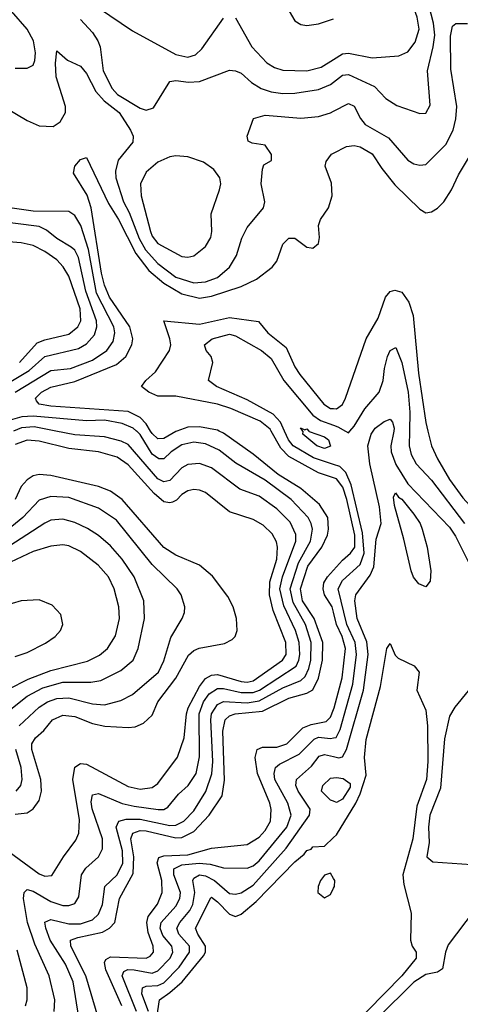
# Model space of a CAD drawing. Header units: inches. Extents: x 884549 to 1028252, y 526810 to 653624.
# Tile 626 of 656: x 978945 to 980426, y 558075 to 561381. Entities that reach past the tile are written whole.
import ezdxf

# ---------------------------------------------------------------- set-up
doc = ezdxf.new("R2010")
doc.units = ezdxf.units.IN
doc.header["$MEASUREMENT"] = 0
for name, color, linetype in [('A9575', 7, 'Continuous'), ('A9576', 7, 'Continuous'), ('A9585', 7, 'Continuous'), ('A9586', 7, 'Continuous')]:
    doc.layers.add(name, color=color, linetype=linetype)

msp = doc.modelspace()

# ---------------------------------------------------------------- linework, layer by layer
at = {"layer": 'A9575', "color": 5}
for points, elevation in [([(978910, 558587), (979010, 558512.4), (979030, 558504.5), (979052.9, 558507.1), (979091.9, 558570), (979133.8, 558626.3), (979143.8, 558650), (979145.8, 558694.2), (979123.8, 558830), (979130, 558870.8), (979150, 558883.6), (979170, 558881.7), (979310, 558806.4), (979350, 558797), (979390, 558802.4), (979410, 558816.1), (979475.7, 558904.3), (979497.7, 558970), (979505.5, 559050), (979511.3, 559070), (979550, 559142.2), (979570, 559168.5), (979590, 559179.6), (979610, 559181.8), (979690, 559158.7), (979710, 559156.6), (979730, 559160.8), (979828.5, 559230), (979840.8, 559250), (979840.3, 559290), (979797.1, 559397.1), (979784.6, 559450), (979786.4, 559493.6), (979809.2, 559570), (979812.1, 559610), (979808.4, 559628.4), (979794.2, 559654.2), (979763.7, 559683.7), (979730, 559703.2), (979650, 559728.4), (979570, 559793.4), (979550, 559801.6), (979530, 559803.5), (979510, 559799), (979490, 559787.2), (979472.3, 559767.7), (979458.9, 559761.1), (979450, 559758.4), (979430, 559762.3), (979397.3, 559790), (979310, 559886), (979272.4, 559912.4), (979210, 559930.2), (979110, 559941.6), (979010, 559965.7), (978970, 559968.8), (978930, 559954.7)], 2280), ([(979060.4, 558050), (979063.7, 558090), (979044.6, 558170), (978996.5, 558276.5), (978971.7, 558350), (978957.5, 558430), (978959.9, 558450), (978970, 558460.4), (978990, 558454.8), (979050, 558420.4), (979090, 558406.5), (979110, 558406.2), (979130, 558413.1), (979144.3, 558435.7), (979152.3, 558510), (979167.6, 558532.4), (979210.5, 558570), (979223, 558597), (979222.9, 558630), (979188.4, 558731.6), (979185.1, 558754.9), (979190, 558778.2), (979210, 558782.4), (979289.6, 558749.6), (979330, 558740.5), (979411, 558729), (979430, 558729.2), (979443.6, 558736.4), (979479.3, 558780.7), (979511.9, 558810), (979537.9, 558850), (979550, 558906), (979548.7, 559050), (979563.5, 559090), (979582.2, 559117.8), (979610, 559135.2), (979630, 559134.9), (979690, 559121.6), (979730, 559122.2), (979751.6, 559130), (979874.7, 559210), (979884, 559230), (979886.7, 559250), (979884.6, 559290), (979872.8, 559330), (979832.9, 559412.9), (979820.1, 559470), (979828.3, 559510), (979873.1, 559630), (979873, 559653), (979853.8, 559693.8), (979810, 559739.2), (979750, 559780.7), (979685.2, 559805.2), (979590, 559876), (979550, 559891.1), (979510, 559887.4), (979490, 559876.1), (979450, 559834.2), (979430, 559829.6), (979410, 559839.5), (979310, 559954.7), (979286.3, 559966.3), (979230, 559980.8), (979130, 559987.6), (979066.5, 560000)], 2260), ([(979143.8, 558030), (979125, 558150), (979098.8, 558210), (979047.5, 558290), (979032.5, 558330), (979030, 558350.3), (979050, 558359.5), (979110, 558345.3), (979150, 558344.9), (979190, 558358.6), (979210, 558377.9), (979223.4, 558410), (979231.8, 558470), (979273, 558510), (979291.8, 558548.2), (979290.3, 558590), (979269, 558670), (979277.8, 558690), (979303.4, 558696.6), (979350, 558696.2), (979450, 558675.6), (979470, 558676.2), (979496.9, 558690), (979530, 558724.6), (979570.3, 558789.7), (979591, 558849), (979594.8, 558890), (979587.8, 559030), (979590.4, 559050), (979610, 559082.1), (979630, 559091.4), (979710, 559087.5), (979750, 559093.8), (979830, 559138), (979890, 559162.5), (979904.6, 559175.4), (979917.5, 559202.5), (979923.7, 559230), (979924.7, 559290), (979905.5, 559350), (979864.1, 559424.1), (979854.6, 559470), (979882.2, 559557.8), (979922.8, 559630), (979929.1, 559670), (979925.1, 559690), (979914.8, 559710), (979858.2, 559770), (979770, 559834.6), (979672.2, 559892.2), (979616, 559936), (979570, 559956.7), (979530, 559962.2), (979490, 559953.5), (979454.1, 559930), (979430, 559906.3), (979413, 559907), (979390, 559922.8), (979350, 559988.4), (979339.2, 559999.2), (979338.2, 560000)], 2240), ([(979208.8, 558030), (979167.1, 558170), (979117.4, 558270), (979115.7, 558290), (979140.4, 558299.6), (979222.9, 558317.1), (979246.7, 558330), (979264.5, 558350), (979280.6, 558430), (979326.3, 558513.7), (979329.1, 558570), (979319, 558630), (979325.8, 558650), (979350, 558658.6), (979370, 558657.4), (979470, 558633.8), (979490, 558635.3), (979530, 558655.6), (979582.2, 558710), (979625.4, 558774.6), (979633.1, 558826.9), (979627.7, 558992.3), (979636, 559030), (979650, 559043.5), (979669.8, 559050), (979761, 559059), (979850, 559102.7), (979910, 559119.4), (979930, 559131.2), (979950, 559170), (979963.4, 559230), (979963.6, 559290), (979934.6, 559370), (979895.8, 559430), (979889.1, 559470), (979914.1, 559545.9), (979961.2, 559610), (979979.6, 559650), (979983.7, 559670), (979980.4, 559710), (979953.4, 559753.4), (979890, 559807), (979813.6, 559853.6), (979730, 559922.2), (979630, 559992.9), (979615.1, 560000)], 2220), ([(979473.4, 560000), (979470, 559998.8), (979430, 559974.6), (979410, 559973.5), (979390, 559991.4), (979384.8, 560000)], 2220), ([(980000, 559842.6), (979950, 559860.1), (979850, 559914.8), (979822.7, 559942.7), (979790.3, 560000)], 2180), ([(980000, 559887.6), (979932.2, 559910), (979864.7, 559950), (979848.5, 559970), (979835.1, 560000)], 2160), ([(979917.2, 560000), (979918.6, 559998.6), (979970, 559980.1), (979982.8, 559970), (979990, 559949), (979970, 559941.1), (979943.7, 559950), (979896.8, 559990), (979898.4, 559998.4), (979897.2, 560000)], 2140), ([(978930, 558713.3), (978970, 558718.2), (978990, 558731.3), (979010, 558758.9), (979018.3, 558790), (979016.3, 558830), (978986.4, 558930), (978986.4, 558950), (978998.2, 558970), (979025.8, 558994.2), (979055.6, 559030), (979090, 559046.2), (979130, 559040.9), (979190, 559017.6), (979231.1, 559008.9), (979310, 559003.9), (979333.2, 559006.8), (979361.5, 559018.5), (979390, 559046.2), (979409.2, 559090), (979470, 559169.6), (979512.2, 559247.8), (979530, 559263.4), (979548.8, 559271.2), (979633.3, 559286.7), (979659.7, 559300.3), (979669.8, 559310), (979675.9, 559330), (979674.1, 559370), (979662.4, 559410), (979644.8, 559444.8), (979593, 559513), (979549.2, 559549.2), (979470, 559583.1), (979430, 559609.4), (979290, 559770), (979250, 559797.9), (979210, 559813.3), (979049.7, 559850.3), (979010, 559853.7), (978990.4, 559849.6), (978970, 559836.6), (978950, 559813.4), (978929.7, 559770)], 2320), ([(978943.2, 559010), (979010, 559072.1), (979038, 559090), (979070, 559101.4), (979110, 559103.6), (979190, 559083.4), (979230, 559081), (979285.5, 559094.5), (979324.8, 559115.2), (979412.1, 559190), (979430, 559227.8), (979453.1, 559306.9), (979491.8, 559370), (979499.3, 559390), (979500.3, 559410), (979487.4, 559450), (979474, 559470), (979390, 559551.5), (979270, 559701.1), (979210, 559741.4), (979110, 559776.4), (979050, 559780.3), (979010, 559768), (978955.1, 559710), (978875.3, 559644.7)], 2340), ([(978910, 559061.7), (978970.4, 559110), (979022.3, 559137.7), (979090, 559156.1), (979183.9, 559156.1), (979218, 559162), (979284.7, 559195.3), (979326.9, 559230), (979343.2, 559270), (979365.1, 559370), (979361.9, 559430), (979329.5, 559510), (979289.2, 559569.2), (979250, 559614.9), (979210, 559649.4), (979172.8, 559672.8), (979130, 559692.8), (979090, 559704.5), (979050, 559700.1), (979030, 559690.4), (978890, 559600.2)], 2360), ([(978907.2, 559132.8), (978973.1, 559166.9), (979050, 559195.5), (979172.8, 559227.2), (979213.2, 559246.8), (979240.7, 559270), (979267.3, 559312.7), (979280.3, 559370), (979278.8, 559410), (979262.2, 559470), (979244, 559510), (979209.3, 559550), (979150, 559595.1), (979110, 559614.1), (979090, 559618.1), (979050, 559613.6), (978990, 559595.8), (978836.6, 559523.4)], 2380), ([(980000, 559391.5), (979995.3, 559410), (979970.2, 559450), (979964.7, 559470), (979967.9, 559490), (979979.6, 559510), (980000, 559532.7)], 2180), ([(978930, 559243.3), (978970, 559255.9), (979032.3, 559287.7), (979064.1, 559310), (979082, 559330), (979089.9, 559350), (979083.9, 559383.9), (979054.7, 559414.7), (979010, 559432.6), (978950, 559429.9), (978890, 559411.8)], 2420), ([(979288.1, 558070), (979234.5, 558190), (979230, 558215.2), (979234.3, 558225.7), (979250, 558234), (979370, 558229.2), (979383.7, 558236.3), (979394.5, 558250), (979393.3, 558270), (979376.4, 558316.4), (979372.7, 558350), (979376.4, 558370), (979408.8, 558411.2), (979423.6, 558450), (979423.2, 558490), (979406.8, 558550), (979412.8, 558567.2), (979430, 558573.2), (979510, 558577.1), (979590, 558598.7), (979710, 558611.6), (979750, 558636.3), (979770, 558658.3), (979787.7, 558690), (979790.7, 558729.3), (979786.1, 558750), (979744.7, 558850), (979736.8, 558903.2), (979743.7, 558930), (979761.5, 558938.5), (979810, 558938.8), (979843.2, 558950), (979896.8, 559003.2), (979925.1, 559014.9), (979975.5, 559024.5), (979990, 559038.5), (980000, 559065.2)], 2180), ([(979338, 558050), (979289.7, 558170), (979295.5, 558184.5), (979308.8, 558191.2), (979329.6, 558190.4), (979390, 558179.6), (979410, 558186.6), (979451.1, 558230), (979460.2, 558250), (979456.4, 558270), (979426.3, 558306.3), (979417.4, 558330), (979420.1, 558350), (979470, 558404.4), (979483.2, 558430), (979486.2, 558450), (979462.7, 558510), (979463, 558530), (979490, 558543.2), (979548.7, 558548.7), (979585.3, 558545.3), (979630, 558533.1), (979710, 558531.5), (979730, 558540.2), (979750, 558556.8), (979842.8, 558670), (979857.9, 558710), (979846.6, 558750), (979803.3, 558830), (979800.5, 558850), (979805.3, 558870), (979818.4, 558881.6), (979884.7, 558915.3), (979934.7, 558965.3), (979950, 558972.1), (979990, 558967), (980000, 558969.3)], 2160), ([(978933.6, 558790), (978949, 558810), (978953, 558830), (978949.9, 558870), (978932.5, 558930)], 2340), ([(979378.6, 558050), (979355.1, 558110), (979357.9, 558130), (979370, 558135.6), (979410, 558137.7), (979430, 558147), (979480.9, 558199.1), (979516.1, 558250), (979515.6, 558270), (979479.8, 558310), (979473.2, 558330), (979483.7, 558350), (979517.5, 558390), (979527.3, 558410), (979533.3, 558450), (979526.7, 558490), (979530, 558498), (979550, 558509.1), (979570, 558505.7), (979600.2, 558490), (979650, 558446.4), (979670, 558444.4), (979690, 558449.3), (979730, 558474.8), (979841.3, 558598.7), (979918.9, 558710), (979922.1, 558730), (979880.7, 558790), (979873, 558810), (979875.3, 558830), (979925.5, 558874.5), (979952, 558908), (979970, 558914.1), (980000, 558906.8)], 2140), ([(980000, 558756.6), (979990, 558760.2), (979960.2, 558790), (979963.6, 558810), (979990, 558834.2), (980000, 558835.5)], 2120), ([(979405.6, 558030), (979414.5, 558090), (979450, 558113.9), (979490.7, 558150), (979562.7, 558237.3), (979569.4, 558250), (979570.2, 558270), (979543.9, 558310), (979536.6, 558330), (979587.2, 558432.8), (979590, 558434.7), (979610, 558418.9), (979650, 558377.1), (979670, 558370.1), (979690, 558377.4), (979740.1, 558419.9), (979870, 558553.3), (979901.5, 558578.5), (979910, 558591.3), (979924.4, 558595.6), (979930, 558604), (979970, 558605.5), (980000, 558634.7)], 2120), ([(980000, 558497.4), (979990, 558515.1), (979970, 558508), (979956.5, 558490), (979947.9, 558470), (979947, 558450), (979970, 558432.4), (979990, 558443.7), (980000, 558464.2)], 2120), ([(978964.5, 558070), (978969.9, 558090.1), (978970.4, 558130), (978936.5, 558256.5)], 2280)]:
    msp.add_lwpolyline(points, dxfattribs=dict(at, elevation=elevation))
at = {"layer": 'A9576', "color": 5}
for points, elevation in [([(978930, 561218.9), (978970, 561219.2), (978990, 561229.2), (978995.8, 561244.2), (978998.5, 561270), (978991.9, 561310), (978970, 561349.4), (978917.5, 561410)], 2260), ([(979210, 561421), (979324.3, 561344.3), (979470, 561264.6), (979510, 561255.2), (979536, 561264), (979556.8, 561283.2), (979630, 561386.7)], 2280), ([(979850.6, 561410), (979870, 561377.3), (979890, 561365.5), (979910, 561361.5), (979950, 561367.3), (980000, 561384.7)], 2320), ([(979150, 561382), (979190, 561338.5), (979208.1, 561310), (979215.7, 561290), (979225.5, 561210), (979255.8, 561150), (979274.2, 561130), (979350, 561084.3), (979370, 561078), (979394.7, 561085.3), (979450, 561173.4), (979470, 561177.1), (979512.1, 561172.1), (979550, 561174.3), (979650, 561211.9), (979670, 561210.2), (979690, 561202.2), (979723.8, 561170), (979756.9, 561150), (979790, 561139.4), (979830, 561134), (979870, 561134.3), (979950, 561146.7), (979990, 561164), (980000, 561171.7)], 2260), ([(979670, 561388), (979725.8, 561290), (979776.3, 561236.3), (979801.3, 561221.3), (979830, 561212.1), (979909.9, 561210.1), (979958.3, 561221.7), (980000, 561248.2)], 2280), ([(978850, 561113.6), (978970, 561042.9), (979010, 561024.5), (979057.7, 561022.3), (979081.1, 561038.9), (979098.6, 561070), (979099.2, 561090), (979067.1, 561190), (979064.9, 561235.1), (979070, 561277.1), (979105.7, 561245.7), (979150, 561225.6), (979170, 561200.9), (979200.6, 561140.6), (979228.7, 561108.7), (979279, 561070), (979317.6, 561010), (979326.5, 560990), (979325.9, 560970), (979276.2, 560910), (979266.9, 560873.1), (979268.4, 560850), (979294.1, 560770), (979313.4, 560733.4), (979346.8, 560646.8), (979368.4, 560608.4), (979410, 560562.1), (979470, 560517.1), (979530, 560498), (979570, 560500.6), (979610, 560515.8), (979650.4, 560550), (979673.4, 560590), (979692.1, 560647.9), (979710, 560683.6), (979765.2, 560750), (979769.1, 560770), (979757.3, 560830), (979761, 560879), (979766.2, 560893.8), (979791.7, 560908.3), (979791.7, 560928.3), (979770, 560959.7), (979726.3, 560966.3), (979713.2, 560973.2), (979709.5, 560990), (979731.6, 561050), (979770, 561060.8), (979890, 561050.5), (979950, 561055.9), (979990, 561069.1), (980000, 561074.3)], 2240), ([(979384.8, 560000), (979370, 560024.7), (979350, 560045.6), (979310, 560065.8), (979050, 560083.1), (979010.9, 560090), (979001.7, 560101.7), (978998, 560110), (979018.2, 560130), (979050, 560147.8), (979130, 560166.4), (979270, 560223), (979301.5, 560250), (979322.5, 560290), (979325, 560310), (979315.4, 560350), (979247.2, 560450), (979230.3, 560490), (979220.1, 560530), (979184.9, 560750), (979171.6, 560791.6), (979126.3, 560866.3), (979130.6, 560890), (979150, 560912.2), (979170, 560919.1), (979243.6, 560763.6), (979276.7, 560710), (979336, 560596), (979379.2, 560539.2), (979430, 560496.2), (979490, 560461), (979550, 560446.5), (979590, 560452.5), (979690, 560485.8), (979741.4, 560510), (979794, 560550), (979809, 560570), (979830, 560627.7), (979850, 560648.2), (979870, 560648.2), (979910, 560618), (979925.2, 560614.8), (979930, 560614), (979949.2, 560630), (979953, 560650), (979949.6, 560690), (979956.8, 560710), (979983.1, 560750), (979995, 560790), (979992.9, 560832.9), (979972, 560890), (979975.2, 560904.8), (979993.6, 560930), (980000, 560933.3)], 2220), ([(978929.6, 560130.4), (979050, 560203.4), (979115.3, 560210), (979190, 560237.5), (979238.5, 560270), (979258.8, 560301.2), (979264.8, 560330), (979261.7, 560350), (979203.3, 560463.3), (979176.2, 560610), (979150.1, 560690.1), (979130, 560724.1), (979110, 560736.9), (978990, 560737.9), (978810, 560763.9)], 2240), ([(978910, 560163.3), (978976.9, 560203.1), (979030, 560250.6), (979142.5, 560277.5), (979170, 560293.2), (979196.4, 560323.6), (979204.2, 560350), (979203, 560370), (979167.4, 560470), (979142.5, 560582.5), (979130, 560607.4), (979117.8, 560617.8), (979070, 560646.1), (979034.9, 560674.9), (979010, 560686.6), (978850, 560707.6)], 2260), ([(978944.1, 560230), (979004.2, 560295.8), (979030, 560306.6), (979110, 560324.8), (979140.8, 560350), (979150.2, 560370), (979148.5, 560410), (979110, 560520.2), (979091.6, 560551.6), (979070, 560574.5), (979030, 560603.4), (978990, 560623.6), (978950, 560632.2), (978850, 560640.1)], 2280), ([(979790.3, 560000), (979786.6, 560006.6), (979753.2, 560033.2), (979655.4, 560075.4), (979610, 560090), (979470, 560117.5), (979410, 560117.6), (979379.5, 560130), (979355, 560150), (979368.6, 560170), (979401.6, 560198.4), (979448.5, 560270), (979453.1, 560290), (979450.2, 560310.2), (979429.8, 560370.2), (979550, 560358.9), (979650, 560381), (979747.7, 560367.7), (979779.2, 560330), (979840.6, 560280.6), (979870, 560215.3), (979886.3, 560190), (979967.5, 560090), (979990, 560076.1), (980000, 560075.4)], 2180), ([(979835.1, 560000), (979821.8, 560030), (979797.2, 560057.2), (979710, 560104.3), (979606.3, 560150), (979579.7, 560170), (979594.5, 560230), (979588.5, 560250), (979572, 560270), (979566, 560290), (979591.7, 560310), (979650, 560325.6), (979670, 560320.1), (979758, 560270), (979790, 560243.2), (979832.9, 560170), (979930, 560053.7), (979955.8, 560035.8), (980000, 560019.9)], 2160), ([(979338.2, 560000), (979326.7, 560010), (979290, 560025.8), (979230, 560036.3), (979170, 560034.8), (978990, 560050.3), (978952.5, 560047.5), (978889.9, 560029.9)], 2240), ([(979066.5, 560000), (978994.1, 560014.1), (978951, 560011), (978924.6, 560000)], 2260), ([(979615.1, 560000), (979610, 560002.4), (979550, 560013.6), (979510, 560012.9), (979473.4, 560000)], 2220), ([(979897.2, 560000), (979889.5, 560010.5), (979903.8, 560003.8), (979910, 560007.2), (979917.2, 560000)], 2140)]:
    msp.add_lwpolyline(points, dxfattribs=dict(at, elevation=elevation))
at = {"layer": 'A9576', "color": 5, "elevation": 2260}
msp.add_lwpolyline([(979470, 560924.8), (979450, 560921.3), (979410, 560903.4), (979370, 560868.9), (979350.7, 560830), (979353.3, 560790), (979384.7, 560670), (979390, 560654.9), (979409.6, 560630), (979490, 560586.4), (979510, 560583.9), (979530, 560587.9), (979570, 560619.6), (979587.5, 560650), (979591.1, 560670), (979588.8, 560730), (979617.1, 560810), (979620.7, 560830), (979617.5, 560850), (979598.1, 560878.1), (979563.1, 560903.1), (979510, 560921.3)], close=True, dxfattribs=at)
at = {"layer": 'A9585', "color": 5}
for points, elevation in [([(980000, 558906.8), (980017.4, 558902.6), (980030, 558905.8), (980043.9, 558930), (980101, 559130), (980116.5, 559250), (980111.8, 559291.8), (980079.1, 559370), (980071.5, 559430), (980075.6, 559450), (980123.8, 559516.2), (980135.9, 559544.1), (980143.5, 559636.5), (980159.8, 559690), (980154.3, 559745.7), (980122.3, 559890), (980115.9, 559950), (980126.6, 559990), (980133.3, 560000)], 2140), ([(980040.3, 560000), (980050, 559994.4), (980055.1, 560000)], 2160), ([(980202.3, 560000), (980193.2, 559950), (980193.6, 559930), (980210, 559888.1), (980250, 559822.4), (980390, 559676.6), (980410, 559647.2), (980488.8, 559490)], 2140), ([(980255.2, 560000), (980254.1, 559950), (980261.1, 559921.1), (980278.3, 559890), (980330, 559835.3), (980440.4, 559690)], 2160), ([(980317.1, 560000), (980329.7, 559950), (980350, 559906.2), (980390, 559837.1), (980435.1, 559775.1), (980539.8, 559659.8), (980570, 559652.8), (980594.5, 559634.5), (980614.9, 559630), (980621.9, 559621.9), (980636.3, 559616.3), (980665.7, 559610), (980680.3, 559600.3), (980750, 559585.2), (980791.3, 559588.7), (980855.8, 559610), (980914.8, 559665.2), (980925.5, 559690), (980927.7, 559710), (980922.7, 559750), (980890.5, 559890), (980865.4, 559950), (980859.9, 559990), (980863.1, 560000)], 2180), ([(980000, 558969.3), (980008.8, 558971.3), (980022.3, 558997.7), (980064.8, 559150), (980077.5, 559250), (980072.8, 559290), (980045.3, 559350), (980015.9, 559470), (980030, 559498.1), (980090, 559552.1), (980102.8, 559590), (980097.7, 559657.7), (980059.8, 559819.8), (980041.1, 559861.1), (980020.8, 559880.8), (980000, 559887.6)], 2160), ([(980000, 559532.7), (980030, 559566.1), (980057.6, 559590), (980071.4, 559610), (980071.6, 559650), (980045, 559770), (980031.4, 559811.4), (980010, 559839.1), (980000, 559842.6)], 2180), ([(980000, 559065.2), (980001.8, 559070), (980029.2, 559170.8), (980040.4, 559270), (980029.4, 559310), (980010.6, 559350), (980000, 559391.5)], 2180), ([(980000, 558634.7), (980010, 558644.4), (980074.8, 558750), (980090, 558782), (980110, 558844.7), (980103.7, 558903.7), (980110, 558964), (980157.7, 559142.3), (980179.5, 559270), (980190, 559286.8), (980207.4, 559247.4), (980217.4, 559237.4), (980271.6, 559211.6), (980287.6, 559190), (980280.5, 559130), (980310, 559062.8), (980315.7, 559010), (980317.3, 558890), (980312.2, 558830), (980280.3, 558739.7), (980266.5, 558630), (980233.2, 558510), (980236.8, 558476.8), (980261.3, 558381.3), (980258.8, 558290), (980264, 558270), (980277.4, 558250), (980277.8, 558230), (980229.6, 558170), (980000, 557936.6)], 2120), ([(980452.3, 559127.7), (980407.5, 559072.5), (980390, 559042), (980373.6, 558966.4), (980359.6, 558800.4), (980323.5, 558710), (980319.3, 558670), (980321.7, 558618.3), (980314, 558570), (980333.6, 558553.6), (980464.3, 558544.3)], 2140), ([(980000, 558835.5), (980010, 558836.7), (980032.6, 558832.6), (980055.8, 558815.8), (980056.1, 558803.9), (980030, 558763.6), (980010, 558752.9), (980000, 558756.6)], 2120), ([(980000, 558464.2), (980002.8, 558470), (980004.2, 558490), (980000, 558497.4)], 2120), ([(980472.7, 558390), (980385.5, 558274.5), (980376.1, 558250), (980366.5, 558193.5), (980350, 558182.1), (980310, 558175), (980270, 558149), (980027.5, 557910)], 2140)]:
    msp.add_lwpolyline(points, dxfattribs=dict(at, elevation=elevation))
at = {"layer": 'A9585', "color": 5, "elevation": 2120}
msp.add_lwpolyline([(980310, 559477.3), (980287.2, 559487.2), (980269.3, 559509.3), (980260.9, 559530), (980236.9, 559636.9), (980205, 559750), (980201.7, 559778.3), (980207.9, 559792.1), (980218.2, 559778.2), (980230, 559771.7), (980270, 559721.2), (980291, 559690), (980298.4, 559670), (980314.9, 559610), (980327.6, 559530), (980324.5, 559495.5)], close=True, dxfattribs=at)
at = {"layer": 'A9586', "color": 5}
for points, elevation in [([(980000, 561248.2), (980030, 561267.2), (980050, 561269.4), (980130, 561252.9), (980219.8, 561260.2), (980250, 561273.8), (980274.5, 561305.5), (980287.8, 561350), (980281.8, 561390), (980245.6, 561490), (980255.7, 561504.3), (980267.8, 561510), (980290, 561510.5), (980330, 561501.5), (980430, 561464.3)], 2280), ([(980000, 561171.7), (980030, 561194.7), (980050, 561197.6), (980137.5, 561157.5), (980176.4, 561116.4), (980213.4, 561093.4), (980290, 561066), (980310, 561067.3), (980325.2, 561094.8), (980316.1, 561210), (980335.2, 561290), (980340.1, 561330), (980335.7, 561370), (980320.9, 561430), (980330, 561447.3), (980353.5, 561446.5), (980450, 561415.6)], 2260), ([(980000, 561074.3), (980050, 561100.2), (980070, 561091.5), (980091, 561050), (980106.4, 561030), (980184.4, 560984.4), (980249.6, 560909.6), (980270, 560897.6), (980290, 560893.1), (980310, 560894.7), (980377.4, 560962.6), (980402, 561010), (980411.4, 561048.6), (980414.5, 561090), (980394.9, 561214.9), (980393.5, 561326.5), (980400.5, 561359.5), (980411.2, 561368.8), (980450, 561368.2)], 2240), ([(980000, 560933.3), (980044.1, 560955.9), (980070, 560958.8), (980090, 560954.7), (980130, 560930.7), (980162, 560882), (980206.6, 560826.6), (980290, 560744.6), (980310, 560732.6), (980330, 560736.5), (980350, 560748.7), (980370.6, 560770), (980396.8, 560810), (980419.7, 560860.3), (980457.5, 560922.5)], 2220), ([(980000, 560075.4), (980010, 560074.8), (980030.5, 560089.5), (980040.3, 560110), (980109.4, 560310), (980150, 560379.6), (980174.8, 560450), (980190, 560468.3), (980206.4, 560473.6), (980230, 560466.3), (980253.1, 560433.1), (980268.2, 560388.2), (980285.5, 560194.5), (980310, 560028.4), (980317.1, 560000)], 2180), ([(980055.1, 560000), (980070, 560016.5), (980105.8, 560074.2), (980153.4, 560130), (980167.3, 560170), (980171.3, 560210), (980181.9, 560250), (980190, 560270.2), (980210, 560280.9), (980230, 560230.3), (980250.8, 560130), (980256.6, 560063.4), (980255.2, 560000)], 2160), ([(980133.3, 560000), (980139.9, 560010), (980170, 560032), (980190, 560039.8), (980198.1, 560030), (980204.2, 560010), (980202.3, 560000)], 2140), ([(980000, 560019.9), (980014.6, 560014.6), (980040.3, 560000)], 2160)]:
    msp.add_lwpolyline(points, dxfattribs=dict(at, elevation=elevation))

doc.saveas('drawing.dxf')
